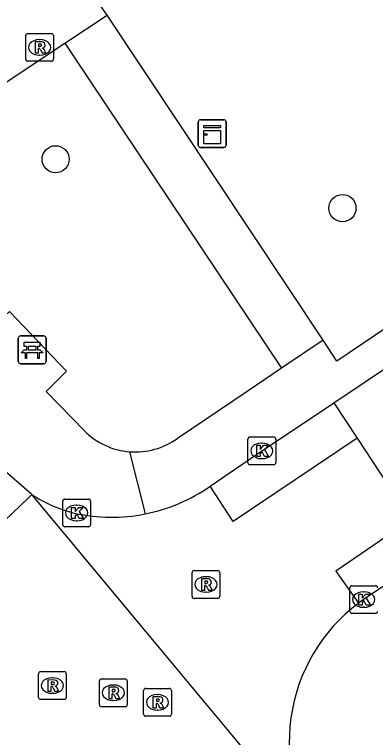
# Model space of a CAD drawing. Extents: x 159961 to 160856, y 382704 to 383353.
# Drawn here: x 160413.45 to 160426.46, y 382840.38 to 382866.43 of the extents above; entities that cross this region are included whole.
import ezdxf

# ---------------------------------------------------------------- set-up
doc = ezdxf.new("R2010")
doc.units = 0
for name, color, linetype in [('IMGEO_Bank', 7, 'Continuous'), ('IMGEO_Boom', 7, 'Continuous'), ('IMGEO_Kast', 7, 'Continuous'), ('IMGEO_Kolk', 7, 'Continuous'), ('IMGEO_Rijbaan_lokaal_gesloten', 7, 'Continuous'), ('IMGEO_Rijbaan_lokaal_open', 7, 'Continuous'), ('IMGEO_Rioolput', 7, 'Continuous'), ('IMGEO_Voetpad_open', 7, 'Continuous')]:
    doc.layers.add(name, color=color, linetype=linetype)

msp = doc.modelspace()

# ---------------------------------------------------------------- linework, layer by layer
at = {"layer": 'IMGEO_Bank'}
for p, q in [((160413.585, 382853.924), (160413.585, 382854.765)), ((160413.585, 382854.765), (160413.585, 382853.924)), ((160413.66, 382854.849), (160414.501, 382854.849)), ((160414.501, 382854.849), (160413.66, 382854.849)), ((160414.585, 382854.774), (160414.585, 382853.933)), ((160414.585, 382853.933), (160414.585, 382854.774)), ((160413.894, 382854.355), (160413.894, 382854.461)), ((160413.938, 382854.461), (160413.938, 382854.355)), ((160414.226, 382854.467), (160413.944, 382854.467)), ((160414.232, 382854.355), (160414.232, 382854.461)), ((160414.276, 382854.461), (160414.276, 382854.355)), ((160414.282, 382854.247), (160413.889, 382854.247)), ((160413.944, 382854.349), (160414.226, 382854.349)), ((160414.51, 382853.849), (160413.669, 382853.849)), ((160413.669, 382853.849), (160414.51, 382853.849))]:
    msp.add_line(p, q, dxfattribs=at)
for points in [[(160413.888, 382854.467), (160413.802, 382854.467), (160413.802, 382854.628), (160414.365, 382854.628), (160414.365, 382854.467), (160414.282, 382854.467)], [(160413.832, 382854.247), (160413.69, 382854.247), (160413.802, 382854.349), (160413.888, 382854.349)], [(160413.882, 382854.24), (160413.882, 382854.033), (160413.839, 382854.033), (160413.839, 382854.24)], [(160414.282, 382854.349), (160414.365, 382854.349), (160414.477, 382854.247), (160414.338, 382854.247)], [(160414.332, 382854.24), (160414.332, 382854.033), (160414.288, 382854.033), (160414.288, 382854.24)]]:
    msp.add_lwpolyline(points, dxfattribs=at)
for centre, radius, start, end in [((160413.663, 382854.771), 0.0779, 92.4484, 184.2845), ((160413.663, 382854.771), 0.0779, 92.4484, 184.2845), ((160414.507, 382854.771), 0.0779, 2.4484, 94.2845), ((160414.507, 382854.771), 0.0779, 2.4484, 94.2845), ((160413.887, 382854.46), 0.00671, 2.8957, 87.1043), ((160413.944, 382854.46), 0.00671, 92.8957, 177.1043), ((160414.226, 382854.46), 0.00671, 2.8957, 87.1043), ((160414.283, 382854.46), 0.00671, 92.8957, 177.1043), ((160413.832, 382854.24), 0.00671, 2.8957, 87.1043), ((160413.889, 382854.24), 0.00671, 92.8957, 177.1043), ((160413.887, 382854.356), 0.00671, 272.8957, 357.1043), ((160413.944, 382854.356), 0.00671, 182.8957, 267.1043), ((160414.226, 382854.356), 0.00671, 272.8957, 357.1043), ((160414.283, 382854.356), 0.00671, 182.8957, 267.1043), ((160414.281, 382854.24), 0.00671, 2.8957, 87.1043), ((160414.338, 382854.24), 0.00671, 92.8957, 177.1043), ((160413.663, 382853.927), 0.0779, 182.4484, 274.2845), ((160413.663, 382853.927), 0.0779, 182.4484, 274.2845), ((160414.507, 382853.927), 0.0779, 272.4484, 4.2845), ((160414.507, 382853.927), 0.0779, 272.4484, 4.2845)]:
    msp.add_arc(centre, radius, start, end, dxfattribs=at)
at = {"layer": 'IMGEO_Boom'}
for centre in [(160414.93, 382861.215), (160425.27, 382859.454)]:
    msp.add_circle(centre, 0.489, dxfattribs=at)
at = {"layer": 'IMGEO_Kast'}
for p, q in [((160420.075, 382861.715), (160420.075, 382862.556)), ((160420.075, 382862.556), (160420.075, 382861.715)), ((160420.15, 382862.64), (160420.991, 382862.64)), ((160420.991, 382862.64), (160420.15, 382862.64)), ((160421.075, 382862.565), (160421.075, 382861.724)), ((160421.075, 382861.724), (160421.075, 382862.565)), ((160421, 382861.64), (160420.159, 382861.64)), ((160420.159, 382861.64), (160421, 382861.64))]:
    msp.add_line(p, q, dxfattribs=at)
for points in [[(160420.27, 382862.43), (160420.87, 382862.43), (160420.87, 382862.345), (160420.27, 382862.345), (160420.27, 382862.43)], [(160420.27, 382862.255), (160420.87, 382862.255), (160420.87, 382861.766), (160420.27, 382861.766), (160420.27, 382862.255)]]:
    msp.add_lwpolyline(points, dxfattribs=at)
msp.add_circle((160420.354, 382862.104), 0.0377, dxfattribs=at)
for centre, start, end in [((160420.153, 382862.562), 92.4484, 184.2845), ((160420.153, 382862.562), 92.4484, 184.2845), ((160420.997, 382862.562), 2.4484, 94.2845), ((160420.997, 382862.562), 2.4484, 94.2845), ((160420.153, 382861.718), 182.4484, 274.2845), ((160420.153, 382861.718), 182.4484, 274.2845), ((160420.997, 382861.718), 272.4484, 4.2845), ((160420.997, 382861.718), 272.4484, 4.2845)]:
    msp.add_arc(centre, 0.0779, start, end, dxfattribs=at)
at = {"layer": 'IMGEO_Kolk'}
for p, q in [((160421.863, 382850.284), (160421.863, 382851.136)), ((160421.938, 382851.21), (160422.79, 382851.21)), ((160422.864, 382851.136), (160422.864, 382850.284)), ((160422.351, 382850.99), (160422.376, 382850.99)), ((160422.374, 382850.43), (160422.349, 382850.43)), ((160422.79, 382850.21), (160421.938, 382850.21)), ((160415.263, 382848.974), (160416.115, 382848.974)), ((160415.188, 382848.048), (160415.188, 382848.9)), ((160415.676, 382848.754), (160415.701, 382848.754)), ((160416.189, 382848.9), (160416.189, 382848.048)), ((160415.699, 382848.194), (160415.674, 382848.194)), ((160416.115, 382847.974), (160415.263, 382847.974)), ((160425.612, 382845.853), (160426.464, 382845.853)), ((160425.537, 382844.927), (160425.537, 382845.779)), ((160426.025, 382845.633), (160426.05, 382845.633)), ((160426.048, 382845.073), (160426.023, 382845.073)), ((160426.464, 382844.853), (160425.612, 382844.853))]:
    msp.add_line(p, q, dxfattribs=at)
for points in [[(160421.863, 382850.284), (160421.863, 382851.136)], [(160421.938, 382851.21), (160422.79, 382851.21)], [(160422.864, 382851.136), (160422.864, 382850.284)], [(160422.184, 382850.91), (160422.307, 382850.91), (160422.307, 382850.759), (160422.437, 382850.91), (160422.601, 382850.91), (160422.455, 382850.759), (160422.608, 382850.51), (160422.456, 382850.51), (160422.371, 382850.674), (160422.307, 382850.607), (160422.307, 382850.51), (160422.184, 382850.51), (160422.184, 382850.91)], [(160422.79, 382850.21), (160421.938, 382850.21)], [(160415.263, 382848.974), (160416.115, 382848.974)], [(160415.188, 382848.048), (160415.188, 382848.9)], [(160415.509, 382848.674), (160415.632, 382848.674), (160415.632, 382848.523), (160415.762, 382848.674), (160415.926, 382848.674), (160415.78, 382848.523), (160415.933, 382848.274), (160415.781, 382848.274), (160415.696, 382848.438), (160415.632, 382848.371), (160415.632, 382848.274), (160415.509, 382848.274), (160415.509, 382848.674)], [(160416.189, 382848.9), (160416.189, 382848.048)], [(160416.115, 382847.974), (160415.263, 382847.974)], [(160425.612, 382845.853), (160426.464, 382845.853)], [(160425.537, 382844.927), (160425.537, 382845.779)], [(160425.858, 382845.553), (160425.981, 382845.553), (160425.981, 382845.402), (160426.111, 382845.553), (160426.275, 382845.553), (160426.129, 382845.402), (160426.282, 382845.153), (160426.13, 382845.153), (160426.045, 382845.317), (160425.981, 382845.25), (160425.981, 382845.153), (160425.858, 382845.153), (160425.858, 382845.553)], [(160426.464, 382844.853), (160425.612, 382844.853)]]:
    msp.add_lwpolyline(points, dxfattribs=at)
for centre, start, end in [((160421.94, 382851.134), 91.552, 178.448), ((160421.94, 382851.134), 91.552, 178.448), ((160422.788, 382851.134), 1.552, 88.448), ((160422.788, 382851.134), 1.552, 88.448), ((160421.94, 382850.286), 181.552, 268.448), ((160421.94, 382850.286), 181.552, 268.448), ((160422.788, 382850.286), 271.552, 358.448), ((160422.788, 382850.286), 271.552, 358.448), ((160415.265, 382848.898), 91.552, 178.448), ((160415.265, 382848.898), 91.552, 178.448), ((160416.113, 382848.898), 1.552, 88.448), ((160416.113, 382848.898), 1.552, 88.448), ((160415.265, 382848.05), 181.552, 268.448), ((160415.265, 382848.05), 181.552, 268.448), ((160416.113, 382848.05), 271.552, 358.448), ((160416.113, 382848.05), 271.552, 358.448), ((160425.614, 382845.777), 91.552, 178.448), ((160425.614, 382845.777), 91.552, 178.448), ((160426.462, 382845.777), 1.552, 88.448), ((160426.462, 382845.777), 1.552, 88.448), ((160425.614, 382844.929), 181.552, 268.448), ((160425.614, 382844.929), 181.552, 268.448), ((160426.462, 382844.929), 271.552, 358.448), ((160426.462, 382844.929), 271.552, 358.448)]:
    msp.add_arc(centre, 0.0765, start, end, dxfattribs=at)
for centre, major_axis, ratio, start_param, end_param in [((160422.35, 382850.71), (-0.387, 0.002), 0.722429, 4.712389, 7.853982), ((160422.375, 382850.71), (-0.39, 0.002), 0.717154, 1.570796, 4.712389), ((160415.675, 382848.474), (-0.387, 0.002), 0.722429, 4.712389, 7.853982), ((160415.7, 382848.474), (-0.39, 0.002), 0.717154, 1.570796, 4.712389), ((160426.024, 382845.353), (-0.387, 0.002), 0.722429, 4.712389, 7.853982), ((160426.049, 382845.353), (-0.39, 0.002), 0.717154, 1.570796, 4.712389)]:
    msp.add_ellipse(centre, major_axis=major_axis, ratio=ratio, start_param=start_param, end_param=end_param, dxfattribs=at)
at = {"layer": 'IMGEO_Rijbaan_lokaal_gesloten'}
for points in [[(160420.504, 382849.436), (160422.365, 382850.709), (160424.196, 382851.918), (160424.964, 382852.436)], [(160425.797, 382851.173), (160421.326, 382848.163), (160420.504, 382849.436)], [(160427.741, 382848.228), (160425.032, 382846.377), (160425.851, 382845.225)], [(160427.912, 382846.613), (160426.02, 382845.347)]]:
    msp.add_lwpolyline(points, dxfattribs=at)
msp.add_arc((160428.816, 382841.296), 4.922, 124.612, 127.0385, dxfattribs=at)
at = {"layer": 'IMGEO_Rijbaan_lokaal_open'}
for points in [[(160414.071, 382849.137), (160413.156, 382849.933), (160406.606, 382856.725)], [(160424.964, 382852.436), (160427.286, 382854.001)], [(160424.964, 382852.436), (160425.797, 382851.173)], [(160425.797, 382851.173), (160427.741, 382848.228)], [(160409.257, 382844.54), (160409.257, 382844.54), (160413.926, 382848.999), (160414.071, 382849.137)], [(160424.636, 382836.452), (160414.071, 382849.137)]]:
    msp.add_lwpolyline(points, dxfattribs=at)
for centre, radius, start, end in [((160416.954, 382854.528), 6.207, 281.2156, 304.8862), ((160416.71, 382853.111), 4.77, 236.415, 256.7318), ((160416.957, 382854.502), 6.182, 257.4625, 281.2324), ((160429.585, 382840.237), 6.23, 126.8165, 217.4136)]:
    msp.add_arc(centre, radius, start, end, dxfattribs=at)
at = {"layer": 'IMGEO_Rioolput'}
for p, q in [((160413.853, 382864.818), (160413.853, 382865.67)), ((160413.928, 382865.744), (160414.78, 382865.744)), ((160414.854, 382865.67), (160414.854, 382864.818)), ((160414.341, 382865.524), (160414.366, 382865.524)), ((160414.364, 382864.964), (160414.339, 382864.964)), ((160414.78, 382864.744), (160413.928, 382864.744)), ((160419.848, 382845.471), (160419.848, 382846.323)), ((160419.923, 382846.397), (160420.775, 382846.397)), ((160420.849, 382846.323), (160420.849, 382845.471)), ((160420.336, 382846.177), (160420.361, 382846.177)), ((160420.359, 382845.617), (160420.334, 382845.617)), ((160420.775, 382845.397), (160419.923, 382845.397)), ((160414.315, 382841.83), (160414.315, 382842.682)), ((160414.39, 382842.756), (160415.242, 382842.756)), ((160415.316, 382842.682), (160415.316, 382841.83)), ((160414.803, 382842.536), (160414.828, 382842.536)), ((160416.51, 382841.568), (160416.51, 382842.42)), ((160416.585, 382842.494), (160417.437, 382842.494)), ((160417.511, 382842.42), (160417.511, 382841.568)), ((160416.998, 382842.274), (160417.023, 382842.274)), ((160414.826, 382841.976), (160414.801, 382841.976)), ((160418.102, 382841.223), (160418.102, 382842.075)), ((160418.177, 382842.149), (160419.029, 382842.149)), ((160418.59, 382841.929), (160418.615, 382841.929)), ((160419.103, 382842.075), (160419.103, 382841.223)), ((160415.242, 382841.756), (160414.39, 382841.756)), ((160417.021, 382841.714), (160416.996, 382841.714)), ((160417.437, 382841.494), (160416.585, 382841.494)), ((160419.029, 382841.149), (160418.177, 382841.149)), ((160418.613, 382841.369), (160418.588, 382841.369))]:
    msp.add_line(p, q, dxfattribs=at)
for points in [[(160413.853, 382864.818), (160413.853, 382865.67)], [(160413.928, 382865.744), (160414.78, 382865.744)], [(160414.854, 382865.67), (160414.854, 382864.818)], [(160414.442, 382865.442), (160414.19, 382865.444), (160414.19, 382865.044)], [(160414.368, 382865.363), (160414.314, 382865.363), (160414.314, 382865.282)], [(160414.19, 382865.044), (160414.314, 382865.044), (160414.314, 382865.206), (160414.325, 382865.206)], [(160414.314, 382865.282), (160414.366, 382865.282)], [(160414.372, 382865.177), (160414.443, 382865.044), (160414.583, 382865.044), (160414.518, 382865.17)], [(160414.78, 382864.744), (160413.928, 382864.744)], [(160419.848, 382845.471), (160419.848, 382846.323)], [(160419.923, 382846.397), (160420.775, 382846.397)], [(160420.849, 382846.323), (160420.849, 382845.471)], [(160420.437, 382846.095), (160420.185, 382846.097), (160420.185, 382845.697)], [(160420.185, 382845.697), (160420.309, 382845.697), (160420.309, 382845.859), (160420.32, 382845.859)], [(160420.363, 382846.016), (160420.309, 382846.016), (160420.309, 382845.935)], [(160420.309, 382845.935), (160420.361, 382845.935)], [(160420.367, 382845.83), (160420.438, 382845.697), (160420.578, 382845.697), (160420.513, 382845.823)], [(160420.775, 382845.397), (160419.923, 382845.397)], [(160414.315, 382841.83), (160414.315, 382842.682)], [(160414.39, 382842.756), (160415.242, 382842.756)], [(160415.316, 382842.682), (160415.316, 382841.83)], [(160414.904, 382842.454), (160414.652, 382842.456), (160414.652, 382842.056)], [(160416.51, 382841.568), (160416.51, 382842.42)], [(160416.585, 382842.494), (160417.437, 382842.494)], [(160417.511, 382842.42), (160417.511, 382841.568)], [(160414.652, 382842.056), (160414.776, 382842.056), (160414.776, 382842.218), (160414.787, 382842.218)], [(160414.83, 382842.375), (160414.776, 382842.375), (160414.776, 382842.294)], [(160414.776, 382842.294), (160414.828, 382842.294)], [(160414.834, 382842.189), (160414.905, 382842.056), (160415.045, 382842.056), (160414.98, 382842.182)], [(160417.099, 382842.192), (160416.847, 382842.194), (160416.847, 382841.794)], [(160416.847, 382841.794), (160416.971, 382841.794), (160416.971, 382841.956), (160416.982, 382841.956)], [(160417.025, 382842.113), (160416.971, 382842.113), (160416.971, 382842.032)], [(160416.971, 382842.032), (160417.023, 382842.032)], [(160417.029, 382841.927), (160417.1, 382841.794), (160417.24, 382841.794), (160417.175, 382841.92)], [(160418.102, 382841.223), (160418.102, 382842.075)], [(160418.177, 382842.149), (160419.029, 382842.149)], [(160419.103, 382842.075), (160419.103, 382841.223)], [(160415.242, 382841.756), (160414.39, 382841.756)], [(160418.691, 382841.847), (160418.439, 382841.849), (160418.439, 382841.449)], [(160418.617, 382841.768), (160418.563, 382841.768), (160418.563, 382841.687)], [(160418.563, 382841.687), (160418.615, 382841.687)], [(160417.437, 382841.494), (160416.585, 382841.494)], [(160418.439, 382841.449), (160418.563, 382841.449), (160418.563, 382841.611), (160418.574, 382841.611)], [(160418.621, 382841.582), (160418.692, 382841.449), (160418.832, 382841.449), (160418.767, 382841.575)], [(160419.029, 382841.149), (160418.177, 382841.149)]]:
    msp.add_lwpolyline(points, dxfattribs=at)
for centre, radius, start, end in [((160413.93, 382865.668), 0.0765, 91.552, 178.448), ((160413.93, 382865.668), 0.0765, 91.552, 178.448), ((160414.778, 382865.668), 0.0765, 1.552, 88.448), ((160414.778, 382865.668), 0.0765, 1.552, 88.448), ((160414.374, 382865.267), 0.0964, 77.0061, 93.1865), ((160414.388, 382865.324), 0.0378, 276.6634, 79.6772), ((160414.441, 382865.332), 0.109, 350.3612, 89.416), ((160414.324, 382865.153), 0.0533, 26.0293, 88.6989), ((160414.35, 382865.471), 0.19, 274.7715, 282.9687), ((160414.439, 382865.332), 0.112, 277.5842, 350.9817), ((160414.423, 382865.117), 0.108, 29.5134, 73.7905), ((160413.93, 382864.82), 0.0765, 181.552, 268.448), ((160413.93, 382864.82), 0.0765, 181.552, 268.448), ((160414.778, 382864.82), 0.0765, 271.552, 358.448), ((160414.778, 382864.82), 0.0765, 271.552, 358.448), ((160419.925, 382846.321), 0.0765, 91.552, 178.448), ((160419.925, 382846.321), 0.0765, 91.552, 178.448), ((160420.773, 382846.321), 0.0765, 1.552, 88.448), ((160420.773, 382846.321), 0.0765, 1.552, 88.448), ((160420.436, 382845.985), 0.109, 350.3612, 89.416), ((160420.319, 382845.806), 0.0533, 26.0293, 88.6989), ((160420.345, 382846.124), 0.19, 274.7715, 282.9687), ((160420.369, 382845.92), 0.0964, 77.0061, 93.1865), ((160420.383, 382845.977), 0.0378, 276.6634, 79.6772), ((160420.434, 382845.985), 0.112, 277.5842, 350.9817), ((160420.418, 382845.77), 0.108, 29.5134, 73.7905), ((160419.925, 382845.473), 0.0765, 181.552, 268.448), ((160419.925, 382845.473), 0.0765, 181.552, 268.448), ((160420.773, 382845.473), 0.0765, 271.552, 358.448), ((160420.773, 382845.473), 0.0765, 271.552, 358.448), ((160414.392, 382842.68), 0.0765, 91.552, 178.448), ((160414.392, 382842.68), 0.0765, 91.552, 178.448), ((160415.24, 382842.68), 0.0765, 1.552, 88.448), ((160415.24, 382842.68), 0.0765, 1.552, 88.448), ((160414.903, 382842.344), 0.109, 350.3612, 89.416), ((160416.587, 382842.418), 0.0765, 91.552, 178.448), ((160416.587, 382842.418), 0.0765, 91.552, 178.448), ((160417.435, 382842.418), 0.0765, 1.552, 88.448), ((160417.435, 382842.418), 0.0765, 1.552, 88.448), ((160414.786, 382842.165), 0.0533, 26.0293, 88.6989), ((160414.812, 382842.483), 0.19, 274.7715, 282.9687), ((160414.836, 382842.279), 0.0964, 77.0061, 93.1865), ((160414.85, 382842.336), 0.0378, 276.6634, 79.6772), ((160414.901, 382842.344), 0.112, 277.5842, 350.9817), ((160414.885, 382842.129), 0.108, 29.5134, 73.7905), ((160417.098, 382842.082), 0.109, 350.3612, 89.416), ((160416.981, 382841.903), 0.0533, 26.0293, 88.6989), ((160417.007, 382842.221), 0.19, 274.7715, 282.9687), ((160417.031, 382842.017), 0.0964, 77.0061, 93.1865), ((160417.045, 382842.074), 0.0378, 276.6634, 79.6772), ((160417.096, 382842.082), 0.112, 277.5842, 350.9817), ((160417.08, 382841.867), 0.108, 29.5134, 73.7905), ((160418.179, 382842.073), 0.0765, 91.552, 178.448), ((160418.179, 382842.073), 0.0765, 91.552, 178.448), ((160419.027, 382842.073), 0.0765, 1.552, 88.448), ((160419.027, 382842.073), 0.0765, 1.552, 88.448), ((160414.392, 382841.832), 0.0765, 181.552, 268.448), ((160414.392, 382841.832), 0.0765, 181.552, 268.448), ((160415.24, 382841.832), 0.0765, 271.552, 358.448), ((160415.24, 382841.832), 0.0765, 271.552, 358.448), ((160418.599, 382841.876), 0.19, 274.7715, 282.9687), ((160418.623, 382841.672), 0.0964, 77.0061, 93.1865), ((160418.637, 382841.729), 0.0378, 276.6634, 79.6772), ((160418.69, 382841.737), 0.109, 350.3612, 89.416), ((160418.688, 382841.737), 0.112, 277.5842, 350.9817), ((160416.587, 382841.57), 0.0765, 181.552, 268.448), ((160416.587, 382841.57), 0.0765, 181.552, 268.448), ((160417.435, 382841.57), 0.0765, 271.552, 358.448), ((160417.435, 382841.57), 0.0765, 271.552, 358.448), ((160418.573, 382841.558), 0.0533, 26.0293, 88.6989), ((160418.672, 382841.522), 0.108, 29.5134, 73.7905), ((160418.179, 382841.225), 0.0765, 181.552, 268.448), ((160418.179, 382841.225), 0.0765, 181.552, 268.448), ((160419.027, 382841.225), 0.0765, 271.552, 358.448), ((160419.027, 382841.225), 0.0765, 271.552, 358.448)]:
    msp.add_arc(centre, radius, start, end, dxfattribs=at)
for centre, major_axis, ratio, start_param, end_param in [((160414.34, 382865.244), (-0.387, 0.002), 0.722429, 4.712389, 7.853982), ((160414.365, 382865.244), (-0.39, 0.002), 0.717154, 1.570796, 4.712389), ((160420.335, 382845.897), (-0.387, 0.002), 0.722429, 4.712389, 7.853982), ((160420.36, 382845.897), (-0.39, 0.002), 0.717154, 1.570796, 4.712389), ((160414.802, 382842.256), (-0.387, 0.002), 0.722429, 4.712389, 7.853982), ((160414.827, 382842.256), (-0.39, 0.002), 0.717154, 1.570796, 4.712389), ((160416.997, 382841.994), (-0.387, 0.002), 0.722429, 4.712389, 7.853982), ((160417.022, 382841.994), (-0.39, 0.002), 0.717154, 1.570796, 4.712389), ((160418.589, 382841.649), (-0.387, 0.002), 0.722429, 4.712389, 7.853982), ((160418.614, 382841.649), (-0.39, 0.002), 0.717154, 1.570796, 4.712389)]:
    msp.add_ellipse(centre, major_axis=major_axis, ratio=ratio, start_param=start_param, end_param=end_param, dxfattribs=at)
at = {"layer": 'IMGEO_Voetpad_open'}
for points in [[(160416.783, 382866.403), (160416.621, 382866.647), (160416.118, 382867.403), (160433.527, 382879.124)], [(160415.268, 382865.398), (160416.783, 382866.403)], [(160424.571, 382854.695), (160416.783, 382866.403)], [(160442.031, 382866.486), (160440.445, 382865.416), (160440.949, 382864.662), (160425.07, 382853.944), (160424.571, 382854.695)], [(160410.07, 382861.949), (160415.268, 382865.398)], [(160415.268, 382865.398), (160423.073, 382853.686)], [(160415.969, 382851.429), (160414.585, 382852.853), (160415.326, 382853.583), (160413.266, 382855.725), (160412.563, 382855.081), (160409.356, 382858.435)], [(160424.571, 382854.695), (160423.073, 382853.686)], [(160423.073, 382853.686), (160421.869, 382852.868), (160419.321, 382851.159)], [(160417.595, 382850.678), (160418.161, 382848.439)]]:
    msp.add_lwpolyline(points, dxfattribs=at)
for start, end in [(225.0391, 265.3794), (265.3934, 305.7507)]:
    msp.add_arc((160417.804, 382853.267), 2.597, start, end, dxfattribs=at)

doc.saveas('drawing.dxf')
